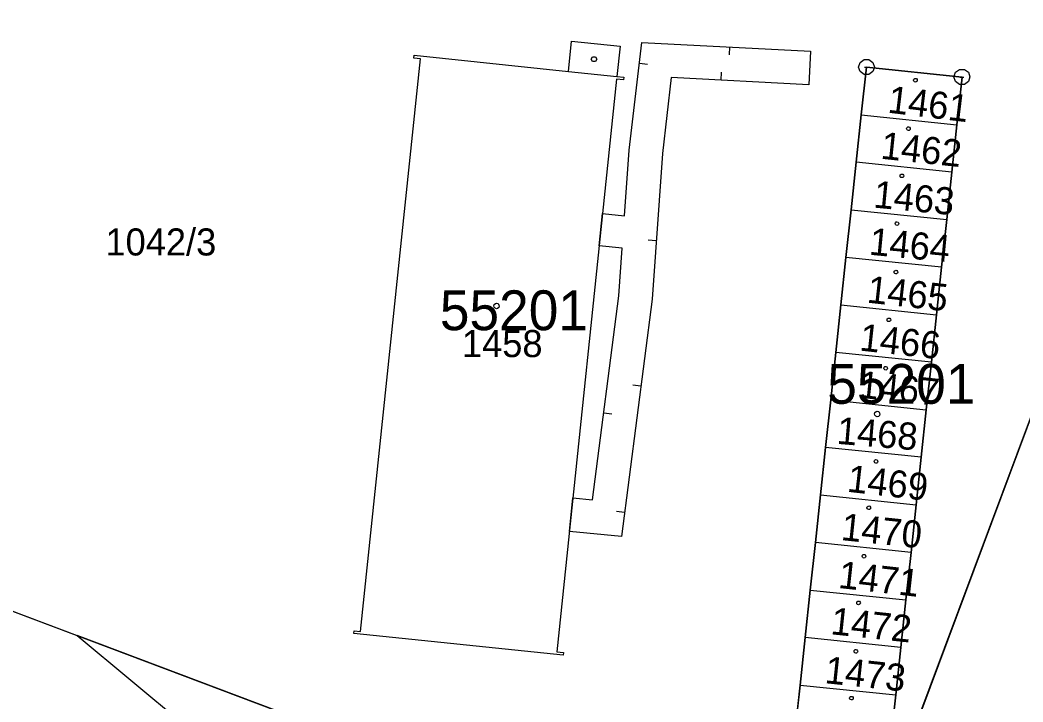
# Model space of a CAD drawing. Extents: x -777309 to -774195, y -1144706 to -1143600.
# Drawn here: x -775252.8 to -775189.8, y -1144417.7 to -1144374.9 of the extents above; entities that cross this region are included whole.
import ezdxf

# ---------------------------------------------------------------- set-up
doc = ezdxf.new("R2010")
doc.units = 0
for name, color, linetype in [('1', 7, 'Continuous'), ('11', 7, 'Continuous'), ('12', 7, 'Continuous'), ('13', 7, 'Continuous'), ('2', 7, 'Continuous'), ('4', 7, 'Continuous'), ('5', 7, 'Continuous'), ('8', 7, 'Continuous')]:
    doc.layers.add(name, color=color, linetype=linetype)

msp = doc.modelspace()

# ---------------------------------------------------------------- linework, layer by layer
at = {"layer": '1'}
for p, q in [((-775199.5, -1144427.02), (-775179.02, -1144372.13)), ((-775218.34, -1144378.07), (-775218.15, -1144376.17)), ((-775218.15, -1144376.17), (-775215.11, -1144376.48)), ((-775215.11, -1144376.48), (-775215.31, -1144378.39)), ((-775231.39, -1144413.23), (-775227.63, -1144377.28)), ((-775228.05, -1144377.24), (-775228.03, -1144377.06)), ((-775227.63, -1144377.28), (-775228.05, -1144377.24)), ((-775228.03, -1144377.06), (-775218.34, -1144378.07)), ((-775199.97, -1144380.8), (-775199.64, -1144377.81)), ((-775199.64, -1144377.81), (-775193.65, -1144378.43)), ((-775215.32, -1144378.57), (-775219.07, -1144414.51)), ((-775214.9, -1144378.61), (-775215.32, -1144378.57)), ((-775215.31, -1144378.39), (-775214.88, -1144378.43)), ((-775214.88, -1144378.43), (-775214.9, -1144378.61)), ((-775193.65, -1144378.43), (-775193.97, -1144381.42)), ((-775200.29, -1144383.78), (-775199.97, -1144380.8)), ((-775199.97, -1144380.8), (-775193.97, -1144381.42)), ((-775193.97, -1144381.42), (-775194.29, -1144384.4)), ((-775200.61, -1144386.76), (-775200.29, -1144383.78)), ((-775194.29, -1144384.4), (-775200.29, -1144383.78)), ((-775194.29, -1144384.4), (-775194.61, -1144387.38)), ((-775200.93, -1144389.75), (-775200.61, -1144386.76)), ((-775200.61, -1144386.76), (-775194.61, -1144387.38)), ((-775194.61, -1144387.38), (-775194.93, -1144390.37)), ((-775201.25, -1144392.73), (-775200.93, -1144389.75)), ((-775194.93, -1144390.37), (-775200.93, -1144389.75)), ((-775194.93, -1144390.37), (-775195.25, -1144393.35)), ((-775201.57, -1144395.71), (-775201.25, -1144392.73)), ((-775201.25, -1144392.73), (-775195.25, -1144393.35)), ((-775195.25, -1144393.35), (-775195.57, -1144396.33)), ((-775201.89, -1144398.7), (-775201.57, -1144395.71)), ((-775195.57, -1144396.33), (-775201.57, -1144395.71)), ((-775195.57, -1144396.33), (-775195.89, -1144399.32)), ((-775202.21, -1144401.68), (-775201.89, -1144398.7)), ((-775201.89, -1144398.7), (-775195.89, -1144399.32)), ((-775195.89, -1144399.32), (-775196.21, -1144402.3)), ((-775202.53, -1144404.66), (-775202.21, -1144401.68)), ((-775196.21, -1144402.3), (-775202.21, -1144401.68)), ((-775196.21, -1144402.3), (-775196.53, -1144405.28)), ((-775202.85, -1144407.65), (-775202.53, -1144404.66)), ((-775202.53, -1144404.66), (-775196.53, -1144405.28)), ((-775196.53, -1144405.28), (-775196.85, -1144408.27)), ((-775267.88, -1144406.43), (-775218.3, -1144425.13)), ((-775203.17, -1144410.63), (-775202.85, -1144407.65)), ((-775196.85, -1144408.27), (-775202.85, -1144407.65)), ((-775196.85, -1144408.27), (-775197.17, -1144411.25)), ((-775203.49, -1144413.61), (-775203.17, -1144410.63)), ((-775203.17, -1144410.63), (-775197.17, -1144411.25)), ((-775197.17, -1144411.25), (-775197.49, -1144414.23)), ((-775231.82, -1144413.36), (-775231.8, -1144413.19)), ((-775231.8, -1144413.19), (-775231.39, -1144413.23)), ((-775218.67, -1144414.73), (-775231.82, -1144413.36)), ((-775203.81, -1144416.6), (-775203.49, -1144413.61)), ((-775197.49, -1144414.23), (-775203.49, -1144413.61)), ((-775219.07, -1144414.51), (-775218.65, -1144414.55)), ((-775218.65, -1144414.55), (-775218.67, -1144414.73)), ((-775197.49, -1144414.23), (-775197.81, -1144417.22)), ((-775204.13, -1144419.58), (-775203.81, -1144416.6)), ((-775203.81, -1144416.6), (-775197.81, -1144417.22)), ((-775197.81, -1144417.22), (-775198.13, -1144420.2))]:
    msp.add_line(p, q, dxfattribs=at)
at = {"layer": '11'}
msp.add_line((-775249.17, -1144413.49), (-775238.37, -1144422.47), dxfattribs=at)
for points in [[(-775308.24, -1144339.37), (-775297.97, -1144340.23), (-775277.83, -1144342.65), (-775262.59, -1144344.6), (-775251.95, -1144346.82), (-775244.32, -1144348.69), (-775227.51, -1144352.79), (-775218.28, -1144355.05), (-775213.28, -1144356.23), (-775192.34, -1144361.18), (-775189.15, -1144361.13), (-775180.09, -1144362.23), (-775180.7, -1144372.14), (-775179.02, -1144372.13), (-775201.2, -1144431.58), (-775249.17, -1144413.49)], [(-775198.13, -1144420.2), (-775197.81, -1144417.22), (-775197.49, -1144414.23), (-775197.17, -1144411.25), (-775196.85, -1144408.27), (-775196.53, -1144405.28), (-775196.21, -1144402.3), (-775195.89, -1144399.32), (-775195.57, -1144396.33), (-775195.25, -1144393.35), (-775194.93, -1144390.37), (-775194.61, -1144387.38), (-775194.29, -1144384.4), (-775193.97, -1144381.42), (-775193.65, -1144378.43), (-775199.64, -1144377.81), (-775199.97, -1144380.8), (-775200.29, -1144383.78), (-775200.61, -1144386.76), (-775200.93, -1144389.75), (-775201.25, -1144392.73), (-775201.57, -1144395.71), (-775201.89, -1144398.7), (-775202.21, -1144401.68), (-775202.53, -1144404.66), (-775202.85, -1144407.65), (-775203.17, -1144410.63), (-775203.49, -1144413.61), (-775203.81, -1144416.6), (-775204.13, -1144419.58)], [(-775267.88, -1144406.43), (-775249.17, -1144413.49)]]:
    msp.add_lwpolyline(points, dxfattribs=at)
msp.add_lwpolyline([(-775231.8, -1144413.19), (-775231.39, -1144413.23), (-775227.63, -1144377.28), (-775228.05, -1144377.24), (-775228.03, -1144377.06), (-775218.34, -1144378.07), (-775218.15, -1144376.17), (-775215.11, -1144376.48), (-775215.31, -1144378.39), (-775214.88, -1144378.43), (-775214.9, -1144378.61), (-775215.32, -1144378.57), (-775219.07, -1144414.51), (-775218.65, -1144414.55), (-775218.67, -1144414.73), (-775231.82, -1144413.36)], close=True, dxfattribs=at)
at = {"layer": '12'}
for p, q in [((-775231.39, -1144413.23), (-775227.63, -1144377.28)), ((-775228.05, -1144377.24), (-775228.03, -1144377.06)), ((-775227.63, -1144377.28), (-775228.05, -1144377.24)), ((-775228.03, -1144377.06), (-775218.34, -1144378.07)), ((-775199.97, -1144380.8), (-775199.64, -1144377.81)), ((-775199.64, -1144377.81), (-775193.65, -1144378.43)), ((-775215.32, -1144378.57), (-775219.07, -1144414.51)), ((-775218.34, -1144378.07), (-775215.31, -1144378.39)), ((-775214.9, -1144378.61), (-775215.32, -1144378.57)), ((-775215.31, -1144378.39), (-775214.88, -1144378.43)), ((-775214.88, -1144378.43), (-775214.9, -1144378.61)), ((-775193.65, -1144378.43), (-775193.97, -1144381.42)), ((-775200.29, -1144383.78), (-775199.97, -1144380.8)), ((-775199.97, -1144380.8), (-775193.97, -1144381.42)), ((-775199.97, -1144380.8), (-775193.97, -1144381.42)), ((-775193.97, -1144381.42), (-775194.29, -1144384.4)), ((-775200.61, -1144386.76), (-775200.29, -1144383.78)), ((-775194.29, -1144384.4), (-775200.29, -1144383.78)), ((-775194.29, -1144384.4), (-775200.29, -1144383.78)), ((-775194.29, -1144384.4), (-775194.61, -1144387.38)), ((-775200.93, -1144389.75), (-775200.61, -1144386.76)), ((-775200.61, -1144386.76), (-775194.61, -1144387.38)), ((-775200.61, -1144386.76), (-775194.61, -1144387.38)), ((-775194.61, -1144387.38), (-775194.93, -1144390.37)), ((-775201.25, -1144392.73), (-775200.93, -1144389.75)), ((-775194.93, -1144390.37), (-775200.93, -1144389.75)), ((-775194.93, -1144390.37), (-775200.93, -1144389.75)), ((-775194.93, -1144390.37), (-775195.25, -1144393.35)), ((-775201.57, -1144395.71), (-775201.25, -1144392.73)), ((-775201.25, -1144392.73), (-775195.25, -1144393.35)), ((-775201.25, -1144392.73), (-775195.25, -1144393.35)), ((-775195.25, -1144393.35), (-775195.57, -1144396.33)), ((-775201.89, -1144398.7), (-775201.57, -1144395.71)), ((-775195.57, -1144396.33), (-775201.57, -1144395.71)), ((-775195.57, -1144396.33), (-775201.57, -1144395.71)), ((-775195.57, -1144396.33), (-775195.89, -1144399.32)), ((-775202.21, -1144401.68), (-775201.89, -1144398.7)), ((-775201.89, -1144398.7), (-775195.89, -1144399.32)), ((-775201.89, -1144398.7), (-775195.89, -1144399.32)), ((-775195.89, -1144399.32), (-775196.21, -1144402.3)), ((-775202.53, -1144404.66), (-775202.21, -1144401.68)), ((-775196.21, -1144402.3), (-775202.21, -1144401.68)), ((-775196.21, -1144402.3), (-775202.21, -1144401.68)), ((-775196.21, -1144402.3), (-775196.53, -1144405.28)), ((-775202.85, -1144407.65), (-775202.53, -1144404.66)), ((-775202.53, -1144404.66), (-775196.53, -1144405.28)), ((-775202.53, -1144404.66), (-775196.53, -1144405.28)), ((-775196.53, -1144405.28), (-775196.85, -1144408.27)), ((-775203.17, -1144410.63), (-775202.85, -1144407.65)), ((-775196.85, -1144408.27), (-775202.85, -1144407.65)), ((-775196.85, -1144408.27), (-775202.85, -1144407.65)), ((-775196.85, -1144408.27), (-775197.17, -1144411.25)), ((-775203.49, -1144413.61), (-775203.17, -1144410.63)), ((-775203.17, -1144410.63), (-775197.17, -1144411.25)), ((-775203.17, -1144410.63), (-775197.17, -1144411.25)), ((-775197.17, -1144411.25), (-775197.49, -1144414.23)), ((-775231.82, -1144413.36), (-775231.8, -1144413.19)), ((-775231.8, -1144413.19), (-775231.39, -1144413.23)), ((-775218.67, -1144414.73), (-775231.82, -1144413.36)), ((-775203.81, -1144416.6), (-775203.49, -1144413.61)), ((-775197.49, -1144414.23), (-775203.49, -1144413.61)), ((-775197.49, -1144414.23), (-775203.49, -1144413.61)), ((-775219.07, -1144414.51), (-775218.65, -1144414.55)), ((-775218.65, -1144414.55), (-775218.67, -1144414.73)), ((-775197.49, -1144414.23), (-775197.81, -1144417.22)), ((-775204.13, -1144419.58), (-775203.81, -1144416.6)), ((-775203.81, -1144416.6), (-775197.81, -1144417.22)), ((-775203.81, -1144416.6), (-775197.81, -1144417.22)), ((-775197.81, -1144417.22), (-775198.13, -1144420.2))]:
    msp.add_line(p, q, dxfattribs=at)
at = {"layer": '13'}
for p, q in [((-775214.53, -1144383.02), (-775213.73, -1144376.25)), ((-775213.73, -1144376.25), (-775203.16, -1144376.81)), ((-775208.238, -1144376.541), (-775208.264, -1144377.04)), ((-775203.16, -1144376.81), (-775203.27, -1144378.91)), ((-775213.885, -1144377.558), (-775213.388, -1144377.617)), ((-775211.89, -1144378.45), (-775212.44, -1144383.22)), ((-775203.27, -1144378.91), (-775211.89, -1144378.45)), ((-775208.762, -1144378.617), (-775208.735, -1144378.118)), ((-775214.82, -1144387.14), (-775214.53, -1144383.02)), ((-775212.44, -1144383.22), (-775213.1, -1144392.37)), ((-775216.41, -1144389.03), (-775216.2, -1144387)), ((-775216.2, -1144387), (-775214.82, -1144387.14)), ((-775212.836, -1144388.706), (-775213.334, -1144388.67)), ((-775214.97, -1144389.18), (-775216.41, -1144389.03)), ((-775215.18, -1144392.16), (-775214.97, -1144389.18)), ((-775216.83, -1144404.97), (-775215.18, -1144392.16)), ((-775213.1, -1144392.37), (-775215.02, -1144407.28)), ((-775213.802, -1144397.825), (-775214.298, -1144397.761)), ((-775216.127, -1144399.515), (-775215.631, -1144399.579)), ((-775218.28, -1144406.95), (-775218.06, -1144404.84)), ((-775218.06, -1144404.84), (-775216.83, -1144404.97)), ((-775214.824, -1144405.759), (-775215.32, -1144405.695)), ((-775215.02, -1144407.28), (-775218.28, -1144406.95))]:
    msp.add_line(p, q, dxfattribs=at)
at = {"layer": '4'}
msp.add_line((-775218.34, -1144378.07), (-775215.31, -1144378.39), dxfattribs=at)
at = {"layer": '5'}
for points in [[(-775216.65, -1144377.16), (-775216.56, -1144377.31), (-775216.65, -1144377.46), (-775216.83, -1144377.46), (-775216.92, -1144377.31), (-775216.83, -1144377.16)], [(-775196.57, -1144378.516), (-775196.503, -1144378.529), (-775196.469, -1144378.59), (-775196.456, -1144378.63), (-775196.469, -1144378.69), (-775196.523, -1144378.737), (-775196.57, -1144378.744), (-775196.63, -1144378.724), (-775196.671, -1144378.684), (-775196.684, -1144378.63), (-775196.671, -1144378.57), (-775196.617, -1144378.523)], [(-775197.01, -1144381.556), (-775196.943, -1144381.569), (-775196.91, -1144381.63), (-775196.896, -1144381.67), (-775196.91, -1144381.73), (-775196.963, -1144381.777), (-775197.01, -1144381.784), (-775197.07, -1144381.764), (-775197.111, -1144381.724), (-775197.124, -1144381.67), (-775197.111, -1144381.61), (-775197.057, -1144381.563)], [(-775197.42, -1144384.516), (-775197.353, -1144384.529), (-775197.319, -1144384.59), (-775197.306, -1144384.63), (-775197.319, -1144384.69), (-775197.373, -1144384.737), (-775197.42, -1144384.744), (-775197.48, -1144384.724), (-775197.521, -1144384.684), (-775197.534, -1144384.63), (-775197.521, -1144384.57), (-775197.467, -1144384.523)], [(-775197.73, -1144387.516), (-775197.663, -1144387.529), (-775197.63, -1144387.59), (-775197.616, -1144387.63), (-775197.63, -1144387.69), (-775197.683, -1144387.737), (-775197.73, -1144387.744), (-775197.79, -1144387.724), (-775197.831, -1144387.684), (-775197.844, -1144387.63), (-775197.831, -1144387.57), (-775197.777, -1144387.523)], [(-775197.8, -1144390.556), (-775197.733, -1144390.569), (-775197.7, -1144390.63), (-775197.686, -1144390.67), (-775197.7, -1144390.73), (-775197.753, -1144390.777), (-775197.8, -1144390.784), (-775197.86, -1144390.764), (-775197.9, -1144390.724), (-775197.914, -1144390.67), (-775197.9, -1144390.61), (-775197.847, -1144390.563)], [(-775222.86, -1144392.63), (-775222.76, -1144392.65), (-775222.71, -1144392.74), (-775222.69, -1144392.8), (-775222.71, -1144392.89), (-775222.79, -1144392.96), (-775222.86, -1144392.97), (-775222.95, -1144392.94), (-775223.01, -1144392.88), (-775223.03, -1144392.8), (-775223.01, -1144392.71), (-775222.93, -1144392.64)], [(-775198.24, -1144393.556), (-775198.173, -1144393.569), (-775198.139, -1144393.63), (-775198.126, -1144393.67), (-775198.139, -1144393.73), (-775198.193, -1144393.777), (-775198.24, -1144393.784), (-775198.3, -1144393.764), (-775198.34, -1144393.724), (-775198.354, -1144393.67), (-775198.34, -1144393.61), (-775198.287, -1144393.563)], [(-775198.44, -1144396.596), (-775198.373, -1144396.61), (-775198.34, -1144396.67), (-775198.326, -1144396.71), (-775198.34, -1144396.77), (-775198.393, -1144396.817), (-775198.44, -1144396.824), (-775198.5, -1144396.804), (-775198.54, -1144396.764), (-775198.554, -1144396.71), (-775198.54, -1144396.65), (-775198.487, -1144396.603)], [(-775198.97, -1144399.41), (-775198.87, -1144399.43), (-775198.82, -1144399.52), (-775198.8, -1144399.58), (-775198.82, -1144399.67), (-775198.9, -1144399.74), (-775198.97, -1144399.75), (-775199.06, -1144399.72), (-775199.12, -1144399.66), (-775199.14, -1144399.58), (-775199.12, -1144399.49), (-775199.04, -1144399.42)], [(-775199.05, -1144402.446), (-775198.983, -1144402.46), (-775198.95, -1144402.52), (-775198.936, -1144402.56), (-775198.95, -1144402.62), (-775199.003, -1144402.667), (-775199.05, -1144402.674), (-775199.11, -1144402.654), (-775199.151, -1144402.614), (-775199.164, -1144402.56), (-775199.151, -1144402.5), (-775199.097, -1144402.453)], [(-775199.5, -1144405.356), (-775199.433, -1144405.37), (-775199.4, -1144405.43), (-775199.386, -1144405.47), (-775199.4, -1144405.53), (-775199.453, -1144405.577), (-775199.5, -1144405.584), (-775199.56, -1144405.564), (-775199.601, -1144405.524), (-775199.614, -1144405.47), (-775199.601, -1144405.41), (-775199.547, -1144405.363)], [(-775199.8, -1144408.396), (-775199.733, -1144408.41), (-775199.7, -1144408.47), (-775199.686, -1144408.51), (-775199.7, -1144408.57), (-775199.753, -1144408.617), (-775199.8, -1144408.624), (-775199.86, -1144408.604), (-775199.901, -1144408.564), (-775199.914, -1144408.51), (-775199.901, -1144408.45), (-775199.847, -1144408.403)], [(-775200.14, -1144411.326), (-775200.073, -1144411.34), (-775200.04, -1144411.4), (-775200.026, -1144411.44), (-775200.04, -1144411.5), (-775200.093, -1144411.547), (-775200.14, -1144411.554), (-775200.2, -1144411.534), (-775200.241, -1144411.494), (-775200.254, -1144411.44), (-775200.241, -1144411.38), (-775200.187, -1144411.333)], [(-775200.31, -1144414.366), (-775200.243, -1144414.38), (-775200.209, -1144414.44), (-775200.196, -1144414.48), (-775200.209, -1144414.54), (-775200.263, -1144414.587), (-775200.31, -1144414.594), (-775200.37, -1144414.574), (-775200.41, -1144414.534), (-775200.424, -1144414.48), (-775200.41, -1144414.42), (-775200.357, -1144414.373)], [(-775200.59, -1144417.306), (-775200.523, -1144417.319), (-775200.489, -1144417.38), (-775200.476, -1144417.42), (-775200.489, -1144417.48), (-775200.543, -1144417.527), (-775200.59, -1144417.534), (-775200.65, -1144417.514), (-775200.691, -1144417.474), (-775200.704, -1144417.42), (-775200.691, -1144417.36), (-775200.637, -1144417.313)]]:
    msp.add_lwpolyline(points, close=True, dxfattribs=at)
at = {"layer": '8'}
for p, q in [((-775199.76, -1144377.81), (-775199.52, -1144377.81)), ((-775193.77, -1144378.43), (-775193.53, -1144378.43))]:
    msp.add_line(p, q, dxfattribs=at)
for points in [[(-775199.49, -1144377.33), (-775199.24, -1144377.51), (-775199.14, -1144377.8), (-775199.24, -1144378.09), (-775199.49, -1144378.27), (-775199.8, -1144378.27), (-775200.05, -1144378.09), (-775200.15, -1144377.8), (-775200.05, -1144377.51), (-775199.8, -1144377.33)], [(-775193.5, -1144377.95), (-775193.25, -1144378.13), (-775193.15, -1144378.42), (-775193.25, -1144378.71), (-775193.5, -1144378.89), (-775193.81, -1144378.89), (-775194.06, -1144378.71), (-775194.16, -1144378.42), (-775194.06, -1144378.13), (-775193.81, -1144377.95)]]:
    msp.add_lwpolyline(points, close=True, dxfattribs=at)

# ---------------------------------------------------------------- texts
at = {"layer": '11'}
for p in [(-775226.415, -1144394.32), (-775202.105, -1144398.94)]:
    msp.add_text('55201', height=2.5, dxfattribs=at).set_placement(p)
at = {"layer": '2'}
for s, rotation, p in [('1461', 353.11389, (-775198.36, -1144380.657)), ('1462', 353.97333, (-775198.799, -1144383.551)), ('1463', 354.54628, (-775199.249, -1144386.617)), ('1464', 354.54628, (-775199.519, -1144389.577)), ('1465', 353.68685, (-775199.66, -1144392.583)), ('1466', 353.80144, (-775200.13, -1144395.592)), ('1467', 354.03062, (-775200.199, -1144398.551)), ('1468', 355.29113, (-775201.548, -1144401.45)), ('1469', 353.45766, (-775200.91, -1144404.455)), ('1470', 354.03062, (-775201.289, -1144407.491)), ('1471', 353.57226, (-775201.46, -1144410.494)), ('1472', 353.97333, (-775201.939, -1144413.401)), ('1473', 353.91603, (-775202.31, -1144416.472))]:
    msp.add_text(s, height=1.7, rotation=rotation, dxfattribs=at).set_placement(p)
for s, p in [('1042/3', (-775247.397, -1144389.63)), ('1458', (-775225.027, -1144396.01))]:
    msp.add_text(s, height=1.7, dxfattribs=at).set_placement(p)

doc.saveas('drawing.dxf')
